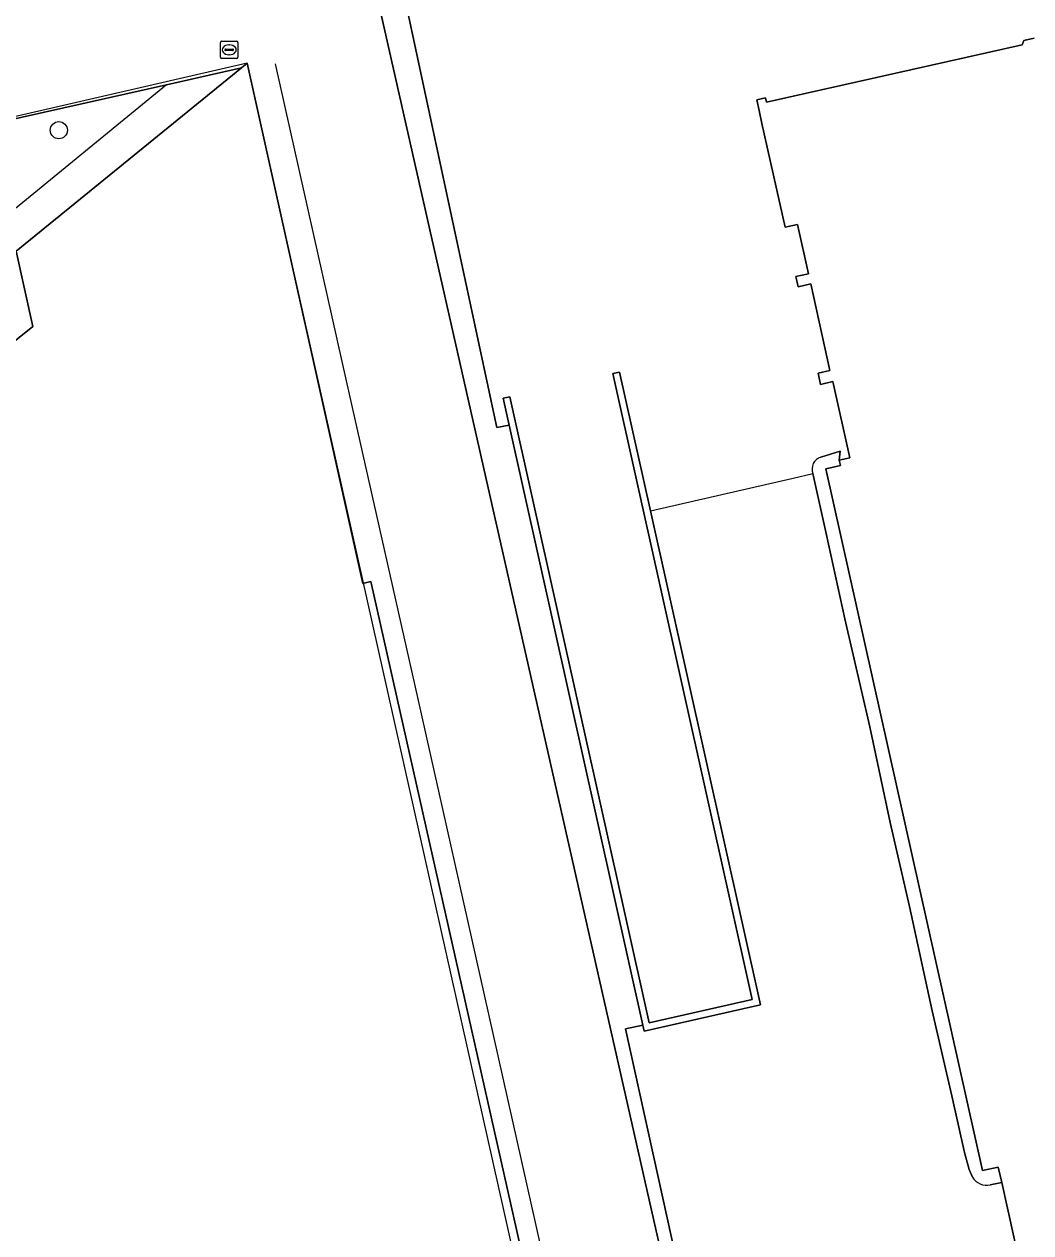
# Model space of a CAD drawing. Extents: x 160806 to 161707, y 383696 to 384148.
# Drawn here: x 161543.6 to 161600.9, y 383887.5 to 383956.2 of the extents above; entities that cross this region are included whole.
import ezdxf

# ---------------------------------------------------------------- set-up
doc = ezdxf.new("R2010")
doc.units = 0
for name, color, linetype in [('IMGEO_Boom', 7, 'Continuous'), ('IMGEO_Hek', 7, 'Continuous'), ('IMGEO_Kolk', 7, 'Continuous'), ('IMGEO_Lijnafwatering', 7, 'Continuous'), ('IMGEO_Muur', 7, 'Continuous'), ('IMGEO_Pand', 7, 'Continuous'), ('IMGEO_Pand_overbouw', 7, 'Continuous'), ('IMGEO_Rijbaan_lokaal_gesloten', 7, 'Continuous'), ('IMGEO_Rijbaan_lokaal_open', 7, 'Continuous'), ('IMGEO_Voetgangersgebied_open', 7, 'Continuous'), ('IMGEO_Voetpad_open', 7, 'Continuous')]:
    doc.layers.add(name, color=color, linetype=linetype)

msp = doc.modelspace()

# ---------------------------------------------------------------- linework, layer by layer
at = {"layer": 'IMGEO_Boom'}
msp.add_circle((161545.585, 383950.166), 0.489, dxfattribs=at)
at = {"layer": 'IMGEO_Hek'}
for points in [[(161579.234, 383928.526), (161587.343, 383930.38)], [(161587.343, 383930.38), (161588.478, 383930.639)]]:
    msp.add_lwpolyline(points, dxfattribs=at)
at = {"layer": 'IMGEO_Kolk'}
for p, q in [((161554.774, 383954.312), (161554.774, 383955.164)), ((161554.849, 383955.238), (161555.701, 383955.238)), ((161555.775, 383955.164), (161555.775, 383954.312)), ((161555.033, 383954.732), (161555.033, 383954.744)), ((161555.471, 383954.695), (161555.073, 383954.695)), ((161555.076, 383954.781), (161555.474, 383954.781)), ((161555.285, 383954.458), (161555.26, 383954.458)), ((161555.262, 383955.018), (161555.287, 383955.018)), ((161555.517, 383954.744), (161555.517, 383954.732)), ((161555.701, 383954.238), (161554.849, 383954.238))]:
    msp.add_line(p, q, dxfattribs=at)
for points in [[(161554.774, 383954.312), (161554.774, 383955.164)], [(161554.849, 383955.238), (161555.701, 383955.238)], [(161555.775, 383955.164), (161555.775, 383954.312)], [(161555.701, 383954.238), (161554.849, 383954.238)]]:
    msp.add_lwpolyline(points, dxfattribs=at)
for centre, radius, start, end in [((161554.851, 383955.162), 0.0765, 91.55205, 178.44795), ((161554.851, 383955.162), 0.0765, 91.55205, 178.44795), ((161555.699, 383955.162), 0.0765, 1.55205, 88.44795), ((161555.699, 383955.162), 0.0765, 1.55205, 88.44795), ((161555.073, 383954.741), 0.0403, 85.87752, 175.75265), ((161555.07, 383954.731), 0.0366, 178.93798, 274.71019), ((161555.474, 383954.738), 0.043, 264.86636, 352.45326), ((161555.478, 383954.743), 0.0386, 1.73085, 96.63898), ((161554.851, 383954.314), 0.0765, 181.55205, 268.44795), ((161554.851, 383954.314), 0.0765, 181.55205, 268.44795), ((161555.699, 383954.314), 0.0765, 271.55205, 358.44795), ((161555.699, 383954.314), 0.0765, 271.55205, 358.44795)]:
    msp.add_arc(centre, radius, start, end, dxfattribs=at)
for centre, major_axis, ratio, start_param, end_param in [((161555.261, 383954.738), (-0.387, 0.002), 0.722429, 4.712389, 7.853982), ((161555.286, 383954.738), (-0.39, 0.002), 0.717154, 1.570796, 4.712389)]:
    msp.add_ellipse(centre, major_axis=major_axis, ratio=ratio, start_param=start_param, end_param=end_param, dxfattribs=at)
at = {"layer": 'IMGEO_Lijnafwatering'}
for points in [[(161557.895, 383953.938), (161561.936, 383935.924)], [(161551.704, 383952.753), (161533.558, 383937.906)], [(161561.936, 383935.924), (161565.976, 383917.91)], [(161565.976, 383917.91), (161570.017, 383899.896)], [(161570.017, 383899.896), (161574.057, 383881.882)]]:
    msp.add_lwpolyline(points, dxfattribs=at)
at = {"layer": 'IMGEO_Muur'}
msp.add_lwpolyline([(161577.095, 383936.329), (161585.026, 383900.733), (161579.168, 383899.405), (161571.24, 383935.014), (161570.859, 383934.929), (161571.202, 383933.39), (161578.797, 383899.278), (161578.873, 383898.938), (161585.492, 383900.439), (161579.234, 383928.526), (161577.476, 383936.414)], close=True, dxfattribs=at)
at = {"layer": 'IMGEO_Pand'}
for points in [[(161601.049, 383955.399), (161600.463, 383955.268), (161600.383, 383955.015), (161585.828, 383951.766), (161585.775, 383952.006), (161585.276, 383951.894), (161585.41, 383951.295), (161585.578, 383950.541), (161586.894, 383944.647), (161587.593, 383944.803), (161588.217, 383942.008), (161587.509, 383941.849), (161587.638, 383941.27), (161588.347, 383941.428), (161589.446, 383936.502), (161588.764, 383936.35), (161588.905, 383935.717), (161589.611, 383935.875), (161590.578, 383931.537), (161589.975, 383931.403), (161590.044, 383931.093), (161589.211, 383930.907), (161598.115, 383891.006), (161599.018, 383891.205), (161599.211, 383890.337), (161600.263, 383885.614)], [(161539.638, 383935.367), (161532.156, 383929.275), (161531.72, 383931.221), (161514.903, 383917.532), (161521.152, 383889.432), (161518.425, 383888.826), (161522.234, 383871.748), (161522.889, 383868.814), (161526.561, 383852.352), (161548.06, 383857.157), (161555.04, 383858.718), (161562.148, 383860.307), (161569.113, 383861.863), (161576.544, 383863.524), (161577.028, 383863.632), (161563.33, 383924.497), (161562.871, 383924.395), (161556.299, 383953.974), (161555.972, 383953.708), (161543.162, 383943.281), (161544.114, 383939.013), (161542.463, 383937.675)]]:
    msp.add_lwpolyline(points, dxfattribs=at)
at = {"layer": 'IMGEO_Pand_overbouw'}
msp.add_lwpolyline([(161576.544, 383863.524), (161556.299, 383953.974), (161403.923, 383918.874), (161417.58, 383859.039), (161456.542, 383836.683)], close=True, dxfattribs=at)
msp.add_lwpolyline([(161542.463, 383937.675), (161544.114, 383939.013), (161543.162, 383943.281)], dxfattribs=at)
at = {"layer": 'IMGEO_Rijbaan_lokaal_gesloten'}
msp.add_lwpolyline([(161454.078, 383945.065), (161451.898, 383943.873), (161452.563, 383940.896), (161454.756, 383931.084), (161506.454, 383942.63), (161526.128, 383947.032), (161551.704, 383952.753), (161555.972, 383953.708), (161556.299, 383953.974), (161562.871, 383924.395), (161563.33, 383924.497), (161577.028, 383863.632), (161576.544, 383863.524), (161578.534, 383854.609), (161578.911, 383853.047), (161586.966, 383854.859), (161586.942, 383854.966), (161586.702, 383856.038), (161585.178, 383862.774), (161563.858, 383956.995)], dxfattribs=at)
at = {"layer": 'IMGEO_Rijbaan_lokaal_open'}
for points in [[(161649.545, 383976.321), (161583.645, 383961.688), (161580.704, 383961.035), (161568.451, 383958.314), (161565.319, 383957.39), (161570.493, 383933.267), (161571.202, 383933.39), (161570.859, 383934.929), (161571.24, 383935.014), (161579.168, 383899.405), (161585.026, 383900.733), (161577.095, 383936.329), (161577.476, 383936.414), (161579.234, 383928.526), (161585.492, 383900.439), (161578.873, 383898.938), (161578.797, 383899.278), (161577.815, 383899.062), (161582.551, 383877.576)], [(161588.922, 383931.585), (161590.017, 383931.918), (161589.975, 383931.403), (161590.578, 383931.537), (161589.611, 383935.875), (161588.905, 383935.717), (161588.764, 383936.35), (161589.446, 383936.502), (161588.347, 383941.428), (161587.638, 383941.27), (161587.509, 383941.849), (161588.217, 383942.008), (161587.593, 383944.803), (161586.894, 383944.647), (161585.578, 383950.541), (161585.41, 383951.295), (161585.276, 383951.894), (161585.775, 383952.006), (161585.828, 383951.766), (161600.383, 383955.015), (161600.463, 383955.268), (161601.049, 383955.399)], [(161597.549, 383890.643), (161597.365, 383891.066), (161597.09, 383892.04), (161596.378, 383895.259), (161595.261, 383900.095), (161593.969, 383906.024), (161592.871, 383910.809), (161591.712, 383916.236), (161590.284, 383922.375), (161589.227, 383927.241), (161588.478, 383930.639)], [(161599.401, 383885.395), (161600.263, 383885.614), (161599.211, 383890.337), (161598.562, 383890.198)]]:
    msp.add_lwpolyline(points, dxfattribs=at)
for centre, radius, start, end in [((161589.15, 383930.901), 0.721, 108.42338, 201.2911), ((161598.357, 383891.107), 0.932, 209.86355, 282.70572)]:
    msp.add_arc(centre, radius, start, end, dxfattribs=at)
at = {"layer": 'IMGEO_Voetgangersgebied_open'}
msp.add_lwpolyline([(161543.162, 383943.281), (161555.972, 383953.708), (161551.704, 383952.753), (161526.128, 383947.032)], dxfattribs=at)
at = {"layer": 'IMGEO_Voetpad_open'}
msp.add_lwpolyline([(161571.202, 383933.39), (161570.493, 383933.267), (161565.319, 383957.39), (161563.526, 383965.747), (161561.955, 383965.404), (161563.858, 383956.995), (161585.178, 383862.774), (161586.702, 383856.038), (161586.942, 383854.966), (161586.966, 383854.859), (161587.399, 383854.956), (161587.153, 383856.14), (161584.858, 383867.183), (161582.551, 383877.576), (161577.815, 383899.062), (161578.797, 383899.278)], close=True, dxfattribs=at)
for points in [[(161542.463, 383937.675), (161544.114, 383939.013), (161543.162, 383943.281), (161524.957, 383928.451), (161525.203, 383927.357), (161524.849, 383927.077), (161524.603, 383928.164), (161518.722, 383923.384), (161518.924, 383922.501), (161518.585, 383922.232), (161518.377, 383923.091), (161512.48, 383918.284), (161512.682, 383917.413), (161512.33, 383917.119), (161512.128, 383917.99), (161511.932, 383917.834), (161518.425, 383888.826), (161521.152, 383889.432), (161514.903, 383917.532), (161531.72, 383931.221), (161532.156, 383929.275), (161539.638, 383935.367)], [(161589.211, 383930.907), (161590.044, 383931.093), (161589.975, 383931.403), (161590.017, 383931.918), (161588.922, 383931.585)], [(161588.478, 383930.639), (161589.227, 383927.241), (161590.284, 383922.375), (161591.712, 383916.236), (161592.871, 383910.809), (161593.969, 383906.024), (161595.261, 383900.095), (161596.378, 383895.259), (161597.09, 383892.04), (161597.365, 383891.066), (161597.549, 383890.643)], [(161598.562, 383890.198), (161599.211, 383890.337), (161599.018, 383891.205), (161598.115, 383891.006), (161589.211, 383930.907)]]:
    msp.add_lwpolyline(points, dxfattribs=at)
for centre, radius, start, end in [((161589.15, 383930.901), 0.721, 108.42338, 201.2911), ((161598.357, 383891.107), 0.932, 209.86355, 282.70572)]:
    msp.add_arc(centre, radius, start, end, dxfattribs=at)

doc.saveas('drawing.dxf')
